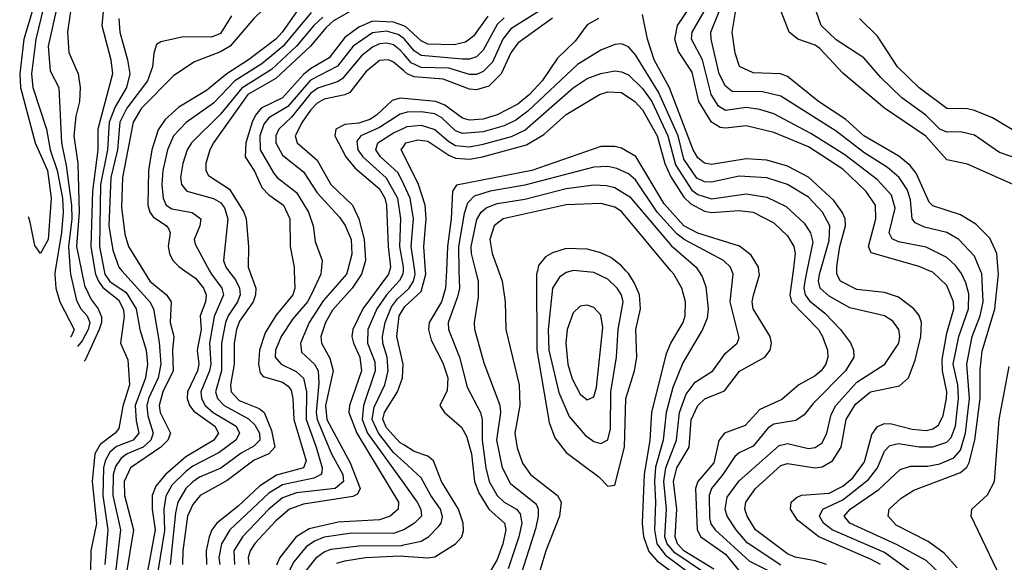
# Model space of a CAD drawing. Header units: inches. Extents: x 990535 to 1117859, y 769386 to 892122.
# Tile 313 of 656: x 1068890 to 1071736, y 779156 to 780726. Entities that reach past the tile are written whole.
import ezdxf

# ---------------------------------------------------------------- set-up
doc = ezdxf.new("R2010")
doc.units = ezdxf.units.IN
doc.header["$MEASUREMENT"] = 0
for name, color, linetype in [('B0767', 7, 'Continuous'), ('B0768', 7, 'Continuous'), ('B0777', 7, 'Continuous'), ('B0778', 7, 'Continuous')]:
    doc.layers.add(name, color=color, linetype=linetype)

msp = doc.modelspace()

# ---------------------------------------------------------------- linework, layer by layer
at = {"layer": 'B0767', "color": 5}
for points, elevation in [([(1068992.7, 780000), (1068991, 779990), (1068994.5, 779950), (1069005.8, 779910), (1069047.6, 779830), (1069039, 779810), (1069036.4, 779808.2)], 2740), ([(1069035.9, 780000), (1069036.6, 779990), (1069054, 779914), (1069066.9, 779890), (1069085.1, 779870), (1069092.5, 779850), (1069087.9, 779830), (1069070, 779797), (1069057, 779780.4)], 2760), ([(1069068.1, 780000), (1069077, 779957), (1069096.7, 779916.7), (1069117, 779890), (1069126.3, 779866.3), (1069126.5, 779850), (1069119.6, 779830), (1069079.1, 779740.9), (1069076.2, 779738.7)], 2780), ([(1069107.4, 780000), (1069109.1, 779990), (1069117.4, 779970), (1069130, 779951.8), (1069175.5, 779915.5), (1069189, 779890), (1069191.8, 779868.2), (1069181, 779790), (1069202.6, 779742.6), (1069207.5, 779670), (1069187.8, 779607.8), (1069176.1, 779543.9), (1069165.9, 779530), (1069122.4, 779497.6), (1069106.9, 779470), (1069099.4, 779390), (1069111.3, 779268.7), (1069095.8, 779190), (1069094.1, 779130)], 2820), ([(1069133.6, 780000), (1069135.5, 779990), (1069150, 779969), (1069197.4, 779937.4), (1069226.4, 779890), (1069236.9, 779830), (1069255.1, 779770), (1069258.9, 779730), (1069253.5, 779690), (1069223.9, 779610), (1069226, 779566), (1069234.4, 779530), (1069218.2, 779510), (1069170, 779491.4), (1069150, 779475.5), (1069136.5, 779450), (1069131.8, 779430), (1069129.8, 779350), (1069144.5, 779250), (1069136.1, 779150)], 2840), ([(1069185, 780000), (1069265.8, 779910), (1069276.8, 779890), (1069293, 779793), (1069297.9, 779730), (1069289.9, 779690), (1069261.9, 779630), (1069257.7, 779610), (1069260.5, 779580.5), (1069275.5, 779530), (1069268.6, 779510), (1069247.1, 779490), (1069200.8, 779470), (1069182.7, 779457.3), (1069166.4, 779433.6), (1069159.9, 779410), (1069159.2, 779350), (1069181, 779250), (1069160, 779070)], 2860), ([(1069247.6, 780000), (1069266.3, 779970), (1069313.7, 779930), (1069327.7, 779910), (1069325.2, 779850), (1069335.6, 779810), (1069331.4, 779770), (1069333.2, 779710), (1069303.5, 779650), (1069293.1, 779610), (1069295.8, 779590), (1069325.6, 779530), (1069317.7, 779510), (1069298.1, 779490), (1069209.9, 779430.1), (1069192.2, 779390), (1069192.3, 779350), (1069218.5, 779250), (1069196, 779110)], 2880), ([(1069367.5, 780000), (1069398.4, 779978.4), (1069421.6, 779950), (1069429.3, 779930), (1069426.6, 779910), (1069411.5, 779870), (1069414, 779830), (1069403, 779770), (1069407.8, 779730), (1069404.2, 779710), (1069375.3, 779650), (1069373.9, 779630), (1069380.5, 779610), (1069393.6, 779593.6), (1069454.2, 779550), (1069464.2, 779530), (1069450.8, 779510), (1069370, 779461.7), (1069311.3, 779410), (1069283.4, 779376.6), (1069273, 779350), (1069272.5, 779310), (1069281, 779250), (1069255.4, 779110)], 2920), ([(1069438.9, 780000), (1069444.2, 779990), (1069473.8, 779950), (1069478.9, 779930), (1069452.4, 779867.6), (1069438.7, 779790), (1069442, 779730), (1069438.7, 779710), (1069413.5, 779650), (1069415.2, 779630), (1069426.4, 779610), (1069449, 779590), (1069516, 779550), (1069525.6, 779530), (1069514.7, 779510), (1069466, 779474), (1069390, 779434.5), (1069370, 779419.1), (1069330, 779379.9), (1069312.3, 779347.7), (1069306, 779310), (1069308.8, 779248.8), (1069288.7, 779130)], 2940), ([(1069493.2, 780000), (1069513.4, 779973.4), (1069525.2, 779950), (1069526.8, 779930), (1069519.2, 779910), (1069492.5, 779870), (1069485.2, 779850), (1069473.4, 779790), (1069473.3, 779710), (1069456, 779650), (1069461.8, 779630), (1069481.2, 779610), (1069551.3, 779571.3), (1069570, 779554.1), (1069582.8, 779530), (1069583.7, 779510), (1069567.1, 779492.9), (1069530, 779472.4), (1069471, 779429), (1069410, 779402.9), (1069390.3, 779389.7), (1069370, 779369.6), (1069347.2, 779330), (1069340.4, 779299.6), (1069325.1, 779150)], 2960), ([(1069553.7, 780000), (1069572, 779950), (1069571.9, 779930), (1069564.7, 779910), (1069525.6, 779854.4), (1069516.2, 779830), (1069509.7, 779790), (1069509.4, 779730), (1069498.8, 779670), (1069501.1, 779650), (1069524.6, 779624.6), (1069581.7, 779601.7), (1069596.2, 779590), (1069618, 779538), (1069627.3, 779490), (1069609.7, 779470.3), (1069567.8, 779452.2), (1069490, 779393.1), (1069411.3, 779350), (1069390, 779324.1), (1069374.6, 779290), (1069361, 779190), (1069360.8, 779150)], 2980), ([(1069683.7, 780000), (1069684.8, 779950), (1069679.4, 779930), (1069630, 779871), (1069599.7, 779820.3), (1069583.2, 779770), (1069580.6, 779730), (1069585.1, 779705.1), (1069594.1, 779694.1), (1069650, 779677.9), (1069666.3, 779666.3), (1069674.3, 779654.3), (1069679.5, 779630), (1069682, 779570), (1069717.6, 779450), (1069710, 779429.5), (1069631.7, 779408.3), (1069582.9, 779377.1), (1069521, 779318.9), (1069459.6, 779270), (1069445, 779250), (1069437.3, 779230), (1069428.4, 779190), (1069430, 779150)], 3020), ([(1069760.9, 780000), (1069759.9, 779990), (1069732.7, 779930), (1069722, 779910), (1069679.2, 779860.8), (1069646, 779810), (1069629, 779770), (1069628.8, 779750), (1069645.2, 779730), (1069688.7, 779708.7), (1069710, 779688.9), (1069718.7, 779650), (1069717.8, 779570), (1069747, 779490), (1069764.2, 779430), (1069763.5, 779416.5), (1069761.5, 779410), (1069740.4, 779399.6), (1069650, 779380.6), (1069610, 779356.8), (1069497.1, 779250), (1069473.3, 779210), (1069465.5, 779170), (1069468.8, 779150)], 3040), ([(1069837.2, 780000), (1069834.5, 779990), (1069766.8, 779913.2), (1069726.5, 779850), (1069701.2, 779790), (1069704.9, 779764.9), (1069742, 779730), (1069753, 779710), (1069755, 779675), (1069746.7, 779590), (1069749.3, 779570), (1069791.4, 779470), (1069823.8, 779410), (1069825.6, 779390), (1069801.4, 779370), (1069690, 779357.2), (1069650, 779342.6), (1069610, 779310.5), (1069533.8, 779230), (1069509, 779190), (1069511.1, 779150)], 3060), ([(1069880.6, 780000), (1069877.6, 779990), (1069850.8, 779950), (1069794.3, 779885.7), (1069773.6, 779850), (1069760.2, 779810), (1069762.1, 779790), (1069786.6, 779746.6), (1069796, 779710), (1069774.1, 779610), (1069777.8, 779570), (1069844.7, 779444.7), (1069874.3, 779370), (1069866.3, 779353.7), (1069852.9, 779347.1), (1069710, 779325), (1069670, 779310.6), (1069630, 779276.4), (1069569.2, 779210.8), (1069555.7, 779190), (1069550.7, 779170), (1069552.3, 779150)], 3080), ([(1069959.1, 780000), (1069956.1, 779990), (1069882.1, 779890), (1069852.8, 779830), (1069850.2, 779810), (1069854.4, 779790), (1069873.3, 779750), (1069878.4, 779710), (1069842.8, 779610), (1069841.4, 779590), (1069864.6, 779530), (1069985.3, 779330), (1069983.8, 779310), (1069961.2, 779290), (1069930, 779279.5), (1069810, 779272.3), (1069726.9, 779253.1), (1069689, 779230), (1069641.4, 779170), (1069631.7, 779148.3)], 3120), ([(1069998.2, 780000), (1069997.6, 779990), (1069988.2, 779971.8), (1069950, 779930), (1069922.4, 779890), (1069896, 779830), (1069894.9, 779790), (1069916, 779736), (1069917.2, 779710), (1069883.4, 779610), (1069880.3, 779570), (1069895.6, 779530), (1070000, 779384.2)], 3140), ([(1070000, 779447), (1069970, 779474.5), (1069926.7, 779530), (1069908.9, 779570), (1069914.9, 779605.1), (1069945.5, 779670), (1069955.5, 779710), (1069952.3, 779750), (1069939.9, 779790), (1069938.7, 779810), (1069945.9, 779850), (1069964.8, 779895.2), (1069981.7, 779918.3), (1070000, 779935.3)], 3160), ([(1070000, 779495.9), (1069990, 779502.1), (1069950, 779545.3), (1069939.9, 779570), (1069944.2, 779590), (1069982.3, 779650), (1069996.9, 779690), (1069998.8, 779730), (1069980.4, 779810), (1069987.2, 779870), (1070000, 779891.5)], 3180), ([(1070000, 779250.6), (1069999, 779250), (1069970, 779240.2), (1069850, 779240.5), (1069770, 779229.4), (1069742.2, 779217.8), (1069718.4, 779201.6), (1069682.3, 779157.7), (1069667.9, 779130)], 3140), ([(1069710, 779122.4), (1069749, 779171), (1069770, 779187), (1069790, 779194.9), (1069870, 779203.8), (1069994.5, 779205.5), (1070000, 779206.7)], 3160), ([(1069806.3, 779153.7), (1069830, 779161.1), (1069889.9, 779170.1), (1069990, 779175), (1070000, 779174.3)], 3180)]:
    msp.add_lwpolyline(points, dxfattribs=dict(at, elevation=elevation))
at = {"layer": 'B0768', "color": 5}
for points, elevation in [([(1070000, 781284.6), (1069950, 781254.2), (1069850, 781256.9), (1069750, 781282.2), (1069650, 781284), (1069602.9, 781277.1), (1069530, 781254), (1069430, 781231.5), (1069350, 781184.4), (1069192.1, 781070), (1069137.3, 781022.7), (1069098.2, 780981.8), (1069012.7, 780887.3), (1068974.7, 780830), (1068936.6, 780670), (1068924.1, 780570), (1068928.1, 780530), (1068967.6, 780410), (1068978, 780350), (1068998.1, 780290), (1069013, 780210), (1069015.3, 780170), (1069010.6, 780110.6), (1068992.7, 780000)], 2740), ([(1070000, 781151.5), (1069990, 781144.4), (1069970, 781138.3), (1069930, 781143.3), (1069871.3, 781171.3), (1069830, 781181), (1069610, 781170.6), (1069370, 781099.6), (1069290, 781049.5), (1069182.1, 780957.9), (1069053.7, 780790), (1069036.9, 780750), (1069027.7, 780690), (1069031.3, 780631.3), (1069058.4, 780570), (1069064.3, 780530), (1069062.6, 780490), (1069052.3, 780447.7), (1069046.5, 780390), (1069057.7, 780310), (1069062.1, 780170), (1069053.8, 780070), (1069068.1, 780000)], 2780), ([(1070000, 780922.2), (1069990, 780919.3), (1069950, 780918.8), (1069805.8, 780954.2), (1069770, 780951), (1069750, 780940.6), (1069730, 780923.4), (1069693.1, 780866.9), (1069619.4, 780780.6), (1069566.6, 780730), (1069498.3, 780650), (1069470, 780633.8), (1069395.4, 780604.6), (1069335.3, 780564.7), (1069241.7, 780470), (1069217.9, 780430), (1069186.9, 780270), (1069184.1, 780184.1), (1069193.8, 780106.3), (1069203.9, 780070), (1069247.6, 780000)], 2880), ([(1068999.3, 780770), (1068972.5, 780650), (1068978.2, 780578.2), (1069002.7, 780530), (1069010.9, 780370), (1069024.4, 780304.4), (1069039.1, 780190), (1069040, 780150), (1069030.6, 780070), (1069035.9, 780000)], 2760), ([(1069698.5, 780761.5), (1069650, 780691), (1069630, 780669.8), (1069550.9, 780610), (1069488.5, 780570), (1069430, 780521.7), (1069350, 780473), (1069310, 780437.6), (1069290, 780407.3), (1069272.1, 780350), (1069261.7, 780290), (1069260.5, 780190), (1069265.8, 780170), (1069275.9, 780155.9), (1069313.9, 780130), (1069320.5, 780120.5), (1069325.2, 780110), (1069319.1, 780070), (1069322.6, 780050), (1069332.5, 780030), (1069350, 780012.2), (1069367.5, 780000)], 2920), ([(1070000, 780768.9), (1069910, 780779.6), (1069890, 780775.8), (1069797.2, 780722.8), (1069775.7, 780704.3), (1069730.5, 780650), (1069630, 780556.6), (1069549.7, 780510), (1069450.3, 780370), (1069439.5, 780350), (1069427.4, 780310), (1069428.2, 780290), (1069435.9, 780275.9), (1069495.9, 780235.9), (1069538.2, 780170), (1069544.6, 780150), (1069550.9, 780070), (1069550.1, 780010), (1069553.7, 780000)], 2980), ([(1068925.6, 780750), (1068901.8, 780670), (1068889.7, 780570), (1068892.5, 780530), (1068934.5, 780370), (1068970.2, 780290), (1068980.7, 780210), (1068971.9, 780090), (1068950, 780049.8), (1068933.4, 780073.4), (1068920.3, 780140.4), (1068915, 780155.7)], 2720), ([(1069131.5, 780750), (1069127, 780710), (1069153.6, 780610), (1069158.4, 780570), (1069115.8, 780410), (1069115.8, 780350), (1069099.8, 780230), (1069095, 780070), (1069107.4, 780000)], 2820), ([(1069176.5, 780730), (1069178.8, 780690), (1069201.6, 780610), (1069208.2, 780570), (1069198.1, 780530), (1069165.6, 780474.4), (1069148.5, 780430), (1069143.6, 780350), (1069123.8, 780250), (1069120.6, 780070), (1069133.6, 780000)], 2840), ([(1069502.4, 780737.6), (1069470, 780686.9), (1069444.5, 780675.5), (1069363, 780677), (1069297.8, 780662.2), (1069285.2, 780654.8), (1069277.1, 780630), (1069274, 780590), (1069259.3, 780550), (1069199.3, 780470), (1069179.5, 780430), (1069172.1, 780350), (1069153.4, 780270), (1069147, 780130), (1069159.2, 780059.2), (1069176, 780010), (1069185, 780000)], 2860), ([(1069732.8, 780747.2), (1069651.4, 780650), (1069590, 780598.7), (1069511.6, 780550), (1069450, 780484.6), (1069371.4, 780428.6), (1069334.6, 780390), (1069317, 780350), (1069303.5, 780290), (1069300.4, 780250), (1069304.1, 780210), (1069313.5, 780190), (1069330, 780178.7), (1069388.4, 780168.4), (1069413, 780150), (1069410.1, 780130), (1069394.4, 780090), (1069397.3, 780077.3), (1069438.9, 780000)], 2940), ([(1069766, 780733.9), (1069740, 780710), (1069690.2, 780650), (1069617.3, 780582.7), (1069531.5, 780528.5), (1069470, 780453.4), (1069386.1, 780370), (1069374.3, 780350), (1069361, 780310), (1069354.7, 780270), (1069357.7, 780250), (1069372.8, 780230), (1069450, 780209.5), (1069470, 780197.6), (1069482, 780182), (1069491.4, 780150), (1069479, 780030), (1069485.6, 780010), (1069493.2, 780000)], 2960), ([(1070000, 780708.4), (1069970, 780719.1), (1069910, 780722.5), (1069870, 780705.1), (1069830, 780675.2), (1069784.3, 780615.7), (1069730, 780584.2), (1069710, 780567.5), (1069650, 780500.1), (1069587.9, 780470), (1069571, 780450), (1069561.7, 780430), (1069543.1, 780370), (1069542, 780330), (1069568.5, 780288.5), (1069590, 780241.3), (1069610, 780219.9), (1069652.2, 780190), (1069671, 780150), (1069671.9, 780070), (1069683.4, 780010), (1069683.7, 780000)], 3020), ([(1070000, 780671.6), (1069983.8, 780683.8), (1069950, 780693), (1069910, 780688.6), (1069853.8, 780650), (1069808.4, 780591.6), (1069730, 780551.3), (1069664.6, 780475.4), (1069610, 780442), (1069595.9, 780424.1), (1069584, 780390), (1069585.4, 780350), (1069623.8, 780283.8), (1069634.2, 780270), (1069690, 780226.2), (1069725.1, 780170), (1069738.5, 780130), (1069744.2, 780084.2), (1069764, 780030), (1069760.9, 780000)], 3040), ([(1070000, 780626.3), (1069990, 780637.8), (1069970, 780653.7), (1069950, 780658.7), (1069930, 780656.4), (1069910, 780647.4), (1069878, 780622), (1069823.3, 780556.7), (1069810, 780547.8), (1069751.3, 780528.7), (1069730, 780513), (1069675.3, 780444.6), (1069638.9, 780410), (1069630.3, 780390), (1069630.6, 780370), (1069650, 780334.2), (1069710, 780285.9), (1069750, 780225), (1069814.8, 780154.8), (1069830.9, 780130.9), (1069847.9, 780090), (1069850, 780047.8), (1069837.2, 780000)], 3060), ([(1070000, 780578.3), (1069970, 780603.2), (1069955.7, 780610), (1069930, 780608.6), (1069890, 780575.8), (1069844.5, 780515.5), (1069830, 780508.7), (1069770, 780496.3), (1069750, 780484.6), (1069730, 780464.8), (1069706, 780430), (1069686.5, 780390), (1069692.2, 780370), (1069750, 780320.1), (1069789.1, 780249.1), (1069852.1, 780190), (1069870.5, 780150.5), (1069886, 780090), (1069889.5, 780030), (1069880.6, 780000)], 3080), ([(1070000, 780498), (1069990, 780498.9), (1069967, 780493), (1069921, 780450), (1069901.9, 780438.1), (1069870, 780427.4), (1069830, 780422.7), (1069804.2, 780410), (1069800.8, 780390), (1069832.8, 780330), (1069858.2, 780298.2), (1069930, 780237.3), (1069945.2, 780210), (1069950.6, 780190), (1069954.9, 780070), (1069962.2, 780010), (1069959.1, 780000)], 3120), ([(1070000, 780456.3), (1069990, 780453.2), (1069930, 780414.2), (1069875.7, 780390), (1069864.6, 780375.4), (1069867.6, 780350), (1069881.7, 780330), (1069949.1, 780269.1), (1069981.9, 780210), (1069990.6, 780150), (1069987.4, 780070), (1069998.7, 780010), (1069998.2, 780000)], 3140), ([(1070000, 780249.3), (1069983.7, 780283.7), (1069932.7, 780330), (1069919.6, 780350), (1069924.9, 780370), (1069970, 780398.8), (1070000, 780412.7)], 3160), ([(1070000, 780335.6), (1069992.9, 780350), (1070000, 780360.8)], 3180)]:
    msp.add_lwpolyline(points, dxfattribs=dict(at, elevation=elevation))
at = {"layer": 'B0777', "color": 5}
for points, elevation in [([(1070273.8, 780000), (1070284.5, 779970), (1070292.9, 779910), (1070295.1, 779830), (1070333.9, 779670), (1070336.1, 779610), (1070321.6, 779530), (1070327.5, 779487.5), (1070343.7, 779443.7), (1070366.3, 779410), (1070444.2, 779350), (1070455.3, 779330), (1070450.7, 779290), (1070410.9, 779190), (1070364.6, 779035.4), (1070350.6, 779009.4), (1070320.4, 778979.6), (1070290, 778961.9), (1070250, 778951.2), (1070210, 778952.8), (1070092.7, 778992.7), (1070000, 779006.9)], 3280), ([(1070000, 779935.3), (1070015.9, 779950), (1070028.5, 779970), (1070033.2, 779990), (1070031.8, 780000)], 3160), ([(1070000, 779891.5), (1070003.2, 779896.8), (1070050, 779939.8), (1070064.1, 779990), (1070063.3, 780000)], 3180), ([(1070000, 779037.1), (1070030, 779036), (1070119.2, 779019.2), (1070210, 778991.8), (1070246.5, 778993.5), (1070270, 779001.8), (1070303.3, 779030), (1070320.1, 779059.9), (1070383.3, 779256.7), (1070389.6, 779290), (1070389.5, 779310), (1070383.7, 779323.7), (1070310, 779382.4), (1070285.3, 779430), (1070269.6, 779510), (1070280.6, 779590), (1070279.2, 779610), (1070232.2, 779732.2), (1070205.3, 779830), (1070204.6, 779850), (1070216.1, 779923.9), (1070216.3, 779970), (1070208.6, 780000)], 3260), ([(1070123.3, 780000), (1070121.1, 779950), (1070109.3, 779910), (1070073.9, 779850), (1070071.4, 779830), (1070079.4, 779799.4), (1070113.4, 779733.4), (1070127.6, 779690), (1070126, 779654), (1070104.5, 779610), (1070117.8, 779590), (1070167.3, 779547.3), (1070181.5, 779521.5), (1070196.4, 779470), (1070205, 779390), (1070217.4, 779357.4), (1070245.9, 779310), (1070290.9, 779270), (1070294.9, 779250), (1070286.7, 779210), (1070270, 779164.1), (1070250.2, 779129.8)], 3220), ([(1070159.7, 780000), (1070160.8, 779950), (1070155.9, 779924.1), (1070128.9, 779850), (1070129.1, 779830), (1070161.4, 779750), (1070183.6, 779663.6), (1070222.4, 779590), (1070226.6, 779570), (1070227, 779510), (1070237.2, 779430), (1070247.3, 779390), (1070270.1, 779350), (1070290.7, 779330.7), (1070326.1, 779310), (1070336.4, 779296.4), (1070341.6, 779270), (1070332.8, 779230), (1070302.3, 779137.7)], 3240), ([(1070386.4, 780000), (1070383.9, 779990), (1070384.5, 779770), (1070420.6, 779560.6), (1070436.7, 779516.7), (1070470, 779473.9), (1070563.8, 779403.8), (1070590, 779376.9), (1070610, 779379.5), (1070638.4, 779490), (1070642.6, 779630), (1070667.5, 779710), (1070674.4, 779750), (1070670.6, 779830), (1070684.5, 779890), (1070681.8, 779930), (1070666.4, 779966.4), (1070650, 779991.6), (1070642.4, 780000)], 3320), ([(1070486.9, 780000), (1070470, 779994.9), (1070450, 779981.7), (1070430.5, 779949.5), (1070418, 779830), (1070419.2, 779770), (1070448.2, 779648.2), (1070478.7, 779578.7), (1070524.6, 779524.6), (1070550, 779506.4), (1070570, 779500.4), (1070590, 779511.1), (1070597.8, 779542.2), (1070599, 779650), (1070615.2, 779750), (1070619.7, 779830), (1070634.2, 779910), (1070629.6, 779930), (1070617.1, 779950), (1070590, 779975.2), (1070550, 779995.4), (1070500.2, 780000)], 3340), ([(1070799.4, 779110), (1070736.6, 779156.6), (1070709, 779189), (1070693.9, 779230), (1070690.7, 779270), (1070696.5, 779410), (1070712.8, 779510), (1070717.5, 779590), (1070759.9, 779760.1), (1070772, 779790), (1070807.5, 779850), (1070813.9, 779870), (1070814.8, 779910), (1070803.6, 779950), (1070780.7, 779990), (1070772.4, 780000)], 3280), ([(1070852, 780000), (1070863, 779983), (1070873.2, 779953.2), (1070880.4, 779890), (1070877.4, 779862.6), (1070864, 779830), (1070806.7, 779733.3), (1070777.7, 779662.3), (1070758.3, 779590), (1070750, 779510), (1070728.1, 779431.9), (1070724.8, 779390), (1070728.4, 779330), (1070724.6, 779250), (1070731.3, 779210), (1070756.9, 779176.9), (1070847.1, 779110)], 3260), ([(1070870, 779126.3), (1070783.8, 779183.8), (1070761.6, 779210), (1070755.1, 779230), (1070759.5, 779310), (1070752.3, 779390), (1070757.4, 779430), (1070788.8, 779510), (1070797, 779590), (1070816.8, 779643.2), (1070842.8, 779677.2), (1070894, 779710), (1070930, 779761.9), (1070964.1, 779790), (1070970, 779805.5), (1070943.4, 779910), (1070952.4, 779990), (1070948.7, 780000)], 3240), ([(1070896.2, 779136.2), (1070810, 779190), (1070791.9, 779210), (1070784.5, 779230), (1070789.2, 779310), (1070780.1, 779390), (1070789.8, 779430), (1070824.8, 779490), (1070831, 779568.9), (1070850, 779610.1), (1070871, 779629), (1070927.3, 779652.7), (1070970.6, 779709.4), (1071043.9, 779750), (1071059.5, 779770), (1071063.4, 779790), (1071059.4, 779810), (1071009.9, 779890), (1071007.4, 779910), (1071010.8, 779929.2), (1071028.3, 779988.3), (1071026.8, 780000)], 3220), ([(1071125.6, 780000), (1071116.5, 779930), (1071121.4, 779910), (1071198.9, 779830), (1071211.1, 779810), (1071224.9, 779770), (1071225.7, 779750), (1071220.3, 779730), (1071207, 779710), (1071190, 779695.7), (1071142.8, 779670), (1071092.7, 779627.3), (1071030, 779598.9), (1070987.6, 779552.4), (1070927.2, 779530), (1070911.1, 779508.9), (1070896.2, 779443.8), (1070850.2, 779390), (1070844, 779370), (1070848.8, 779250), (1070859.2, 779230), (1070930, 779179.5), (1070970, 779131.8)], 3180), ([(1071165.6, 780000), (1071159.5, 779970), (1071156.9, 779950), (1071160.6, 779930), (1071173.3, 779913.3), (1071217.5, 779877.5), (1071262.7, 779830), (1071291.5, 779791.5), (1071300.6, 779770), (1071301.2, 779750), (1071277.4, 779710), (1071184, 779616), (1071157.3, 779582.7), (1071133.4, 779566.6), (1071070, 779556.1), (1071054.1, 779545.9), (1071010, 779492), (1070970, 779473.6), (1070956.9, 779463), (1070922.8, 779410), (1070889.7, 779370), (1070883.4, 779350), (1070884.1, 779284.1), (1070887.9, 779267.9), (1070900.1, 779250), (1070999.4, 779159.4), (1071090, 779114.8)], 3160), ([(1071090, 779148.1), (1070992.7, 779212.7), (1070960.9, 779250), (1070935.4, 779290), (1070928.9, 779310), (1070935.4, 779344.6), (1070970, 779392.6), (1071085.5, 779494.5), (1071110, 779499.7), (1071170, 779485.7), (1071190, 779488.3), (1071210, 779501.8), (1071223.5, 779530), (1071235.9, 779584.1), (1071249.1, 779610), (1071310, 779678.1), (1071391, 779730), (1071431.1, 779790), (1071434.5, 779810), (1071431.2, 779830), (1071414, 779854), (1071390, 779869.4), (1071290, 779892.4), (1071230, 779926.5), (1071203.9, 779950), (1071199.5, 779970), (1071202.4, 779990), (1071205.2, 780000)], 3140), ([(1071221.9, 779150), (1071190, 779160.8), (1071131.4, 779171.4), (1071110, 779180.7), (1071017.3, 779250), (1070992.7, 779290), (1070986.6, 779310), (1070988.9, 779330), (1071016.8, 779370), (1071090, 779436.7), (1071110, 779442.5), (1071190, 779430), (1071210, 779433.1), (1071239.6, 779450), (1071264.6, 779490), (1071278.9, 779570), (1071305.7, 779614.3), (1071350, 779649.3), (1071432.9, 779667.1), (1071459.2, 779690), (1071479, 779741), (1071495.1, 779810), (1071496.9, 779850), (1071490.2, 779870.2), (1071475.1, 779890), (1071430, 779923.5), (1071390, 779936.9), (1071310, 779946), (1071262.8, 779970), (1071251.9, 779990), (1071252.2, 780000)], 3120), ([(1071378.4, 779150), (1071350, 779165.4), (1071199.9, 779230), (1071138.8, 779278.8), (1071118.1, 779310), (1071120.5, 779330), (1071135.7, 779344.3), (1071150, 779350.3), (1071230, 779356.2), (1071270, 779376.4), (1071298.8, 779401.2), (1071332.3, 779447.6), (1071353.4, 779526.6), (1071370.2, 779549.8), (1071390, 779557.7), (1071410, 779556.9), (1071470, 779541.4), (1071510, 779537.4), (1071530, 779542.5), (1071546.3, 779553.7), (1071559.2, 779580.8), (1071569.5, 779630), (1071570.5, 779650), (1071557.6, 779710), (1071557, 779743), (1071570, 779819), (1071590.4, 779890), (1071589.7, 779910), (1071570, 779957.1), (1071530, 779995.6), (1071519.6, 780000)], 3080), ([(1071493, 779110), (1071390, 779184.9), (1071238.9, 779250), (1071213.8, 779270), (1071202.4, 779290), (1071211.7, 779310), (1071270, 779336.7), (1071344.1, 779395.9), (1071370.2, 779430), (1071390, 779478.1), (1071405.2, 779494.8), (1071430, 779500.1), (1071490, 779491), (1071530, 779490.6), (1071570, 779504), (1071582.5, 779517.5), (1071595.7, 779550), (1071604.3, 779630), (1071602.1, 779670), (1071588.3, 779730), (1071604.6, 779810), (1071632.9, 779890), (1071633.5, 779933.5), (1071625.3, 779965.3), (1071612.3, 779992.3), (1071606.7, 780000)], 3060), ([(1071547.4, 779127.4), (1071510, 779161.5), (1071427.1, 779207.1), (1071289.9, 779270), (1071273.6, 779290), (1071290.4, 779310), (1071373.2, 779366.8), (1071435.4, 779424.6), (1071465.4, 779434.6), (1071514.7, 779434.7), (1071550, 779441.1), (1071590, 779458.9), (1071610, 779481.3), (1071624.6, 779530), (1071635.8, 779630), (1071627.7, 779730), (1071643.2, 779810), (1071666.8, 779870), (1071675.4, 779910), (1071671.6, 779991.6), (1071668, 780000)], 3040), ([(1071600.4, 779140.4), (1071562.6, 779182.5), (1071516.2, 779216.2), (1071424, 779264), (1071400.9, 779290), (1071403.6, 779310), (1071437.9, 779342.1), (1071474.9, 779365.1), (1071610, 779416), (1071628.1, 779431.9), (1071634.9, 779445.1), (1071650.9, 779510), (1071667, 779630), (1071666.7, 779713.3), (1071672.6, 779767.4), (1071709.1, 779890), (1071719.6, 779990), (1071718.8, 780000)], 3020), ([(1071751.6, 778331.6), (1071719.1, 778550), (1071718, 778610), (1071713.2, 778630), (1071719.6, 778670), (1071735.9, 778704.1), (1071737.8, 778750), (1071710, 778829), (1071699.8, 778890), (1071700.8, 778930), (1071719.7, 779030), (1071721.1, 779101.1), (1071714.5, 779134.5), (1071640.4, 779290), (1071642.1, 779310), (1071688.2, 779351.8), (1071708, 779390), (1071721.6, 779570), (1071750, 779723.2)], 2980), ([(1070000, 779174.3), (1070070, 779169.2), (1070090, 779172), (1070150, 779210), (1070167.7, 779230), (1070172.6, 779247.4), (1070171.4, 779270), (1070158, 779310), (1070109.5, 779390), (1070085.9, 779450), (1070070, 779463.4), (1070030, 779477.1), (1070000, 779495.9)], 3180), ([(1070000, 779206.7), (1070050, 779217.3), (1070071.5, 779230), (1070100.4, 779259.6), (1070108, 779270), (1070111.9, 779288.1), (1070106.8, 779310), (1070077.9, 779350), (1070050, 779401.3), (1070000, 779447)], 3160), ([(1070000, 779384.2), (1070038.8, 779330), (1070049.8, 779310), (1070051.1, 779290), (1070031.2, 779270), (1070000, 779250.6)], 3140)]:
    msp.add_lwpolyline(points, dxfattribs=dict(at, elevation=elevation))
at = {"layer": 'B0777', "color": 5, "elevation": 3360}
msp.add_lwpolyline([(1070530, 779900.5), (1070510, 779897.5), (1070490, 779878.7), (1070473, 779830), (1070468.8, 779790), (1070474.6, 779730), (1070486.8, 779686.8), (1070510, 779643.3), (1070530, 779626.1), (1070550, 779635.4), (1070557.6, 779662.4), (1070576.1, 779836.1), (1070570, 779871.6), (1070550, 779893.9)], close=True, dxfattribs=at)
at = {"layer": 'B0778', "color": 5}
for points, elevation in [([(1071718.8, 780000), (1071714.8, 780050), (1071694.1, 780094.1), (1071654.5, 780134.5), (1071610, 780161.7), (1071530, 780188.3), (1071518.7, 780198.7), (1071481.9, 780281.9), (1071464.3, 780304.3), (1071431.5, 780331.5), (1071330.3, 780390), (1071277.9, 780437.9), (1071199.3, 780490), (1071110, 780562.5), (1071089.7, 780569.7), (1071010, 780572.9), (1070971.1, 780591.1), (1070957.8, 780630), (1070949.6, 780690), (1070966.3, 780790)], 3020), ([(1070410, 780762.6), (1070310, 780699.5), (1070286.6, 780670), (1070256.5, 780603.5), (1070230, 780576.3), (1070210, 780567.7), (1070190, 780568.3), (1070130, 780585.9), (1070050, 780588.3), (1070021.6, 780601.6), (1070000, 780626.3)], 3060), ([(1071519.6, 780000), (1071490, 780012.5), (1071351.6, 780051.6), (1071343.8, 780070), (1071364.5, 780150), (1071363.8, 780190), (1071335.9, 780230), (1071270, 780293.6), (1071170, 780358.7), (1071070, 780400.3), (1070990, 780419.7), (1070930, 780412.5), (1070914.9, 780414.9), (1070890, 780429.9), (1070853.4, 780490), (1070834.2, 780574.2), (1070794, 780634), (1070783.5, 780670), (1070791.5, 780710), (1070830, 780766.7)], 3080), ([(1071790, 780319.2), (1071722.6, 780342.6), (1071650, 780392.4), (1071610, 780401.8), (1071570, 780400.7), (1071550, 780409.6), (1071509.2, 780450), (1071440.5, 780500.5), (1071379.5, 780559.5), (1071330, 780616), (1071250, 780668.6), (1071206.7, 780710), (1071185.9, 780770)], 2960), ([(1070243.5, 780736.5), (1070201.5, 780678.4), (1070178.9, 780661.1), (1070146.2, 780653.8), (1070070, 780656), (1070050, 780665.1), (1070006.2, 780706.2), (1070000, 780708.4)], 3020), ([(1070290, 780731.6), (1070270, 780713), (1070230, 780638.3), (1070210, 780619.4), (1070190, 780612.4), (1070170, 780612.5), (1070050, 780622.8), (1070030, 780636.5), (1070002.1, 780670), (1070000, 780671.6)], 3040), ([(1070430, 780730.5), (1070330, 780658.8), (1070310, 780630.7), (1070281.9, 780570), (1070245.6, 780534.4), (1070210, 780523.2), (1070190, 780525.8), (1070114.3, 780554.3), (1070030, 780561.2), (1070009.9, 780570), (1070000, 780578.3)], 3080), ([(1070563.2, 780730), (1070530, 780711.2), (1070495.6, 780664.4), (1070444.6, 780615.4), (1070400.6, 780550), (1070363.4, 780510), (1070330, 780482), (1070270, 780450.8), (1070230, 780438.2), (1070190, 780435.5), (1070170, 780441.5), (1070119.1, 780479.1), (1070093.2, 780490), (1070000, 780498)], 3120), ([(1071252.2, 780000), (1071252.6, 780012.6), (1071260.6, 780070), (1071277.1, 780130), (1071276.1, 780150), (1071267.9, 780170), (1071243.6, 780203.6), (1071170, 780270.9), (1071110, 780302.5), (1071050, 780320), (1070990, 780323.7), (1070890, 780307.8), (1070870, 780311.6), (1070850, 780326.7), (1070836.9, 780350), (1070768.8, 780528.8), (1070723.8, 780610), (1070704.5, 780670), (1070690, 780741.4)], 3120), ([(1071606.7, 780000), (1071595.4, 780015.4), (1071570, 780038.7), (1071510, 780068.1), (1071430, 780083.9), (1071412.4, 780092.4), (1071403.3, 780110), (1071420.9, 780180.9), (1071410, 780218.4), (1071370, 780263.3), (1071275.6, 780335.6), (1071177.3, 780397.3), (1071070, 780453.9), (1071030, 780466.6), (1070990, 780472.2), (1070930, 780463.5), (1070910, 780476.5), (1070888.8, 780510), (1070864.1, 780610), (1070832.3, 780670), (1070833.9, 780690), (1070868.8, 780750)], 3060), ([(1071668, 780000), (1071650, 780042.1), (1071604.5, 780090), (1071570, 780110.6), (1071506, 780126), (1071478.4, 780138.4), (1071470, 780150), (1071465.3, 780205.3), (1071455.5, 780235.5), (1071432.1, 780270), (1071398.7, 780298.7), (1071330, 780342.1), (1071250, 780403.9), (1071090, 780504.8), (1071037.7, 780517.7), (1070950, 780519.1), (1070930, 780534.5), (1070912.3, 780570), (1070888.8, 780670), (1070888.3, 780690), (1070912.2, 780750)], 3040), ([(1071781.3, 780241.3), (1071630, 780308.2), (1071570, 780320.8), (1071509.7, 780389.7), (1071390, 780470.6), (1071270, 780571.5), (1071203.1, 780643.1), (1071190, 780652.5), (1071139.9, 780670), (1071113.9, 780690), (1071090.8, 780750)], 2980), ([(1071770, 780401.7), (1071702, 780442), (1071650, 780464.1), (1071630, 780468.9), (1071570, 780469.9), (1071490, 780529.1), (1071427.7, 780590), (1071370, 780679), (1071317.3, 780730)], 2940), ([(1071205.2, 780000), (1071230, 780087.6), (1071232.4, 780130), (1071211.2, 780170), (1071170, 780212.6), (1071109.6, 780249.6), (1071050, 780268.9), (1070970, 780273.8), (1070890, 780256.5), (1070870, 780257.4), (1070847.7, 780267.7), (1070810, 780323.1), (1070793.5, 780390), (1070737, 780517), (1070670, 780625), (1070650, 780647.7), (1070630, 780656.1), (1070610, 780654.4), (1070570, 780637.8), (1070502.8, 780597.1), (1070358.6, 780461.4), (1070323.9, 780436.1), (1070290, 780419.5), (1070230, 780401.9), (1070170, 780396.9), (1070150, 780404.7), (1070110, 780442.1), (1070090, 780453.6), (1070050, 780460.1), (1070010, 780459.3), (1070000, 780456.3)], 3140), ([(1070000, 780412.7), (1070010, 780417.4), (1070050, 780421.6), (1070090, 780408.4), (1070130, 780373.9), (1070150, 780362.5), (1070190, 780358.6), (1070230, 780366.3), (1070311.7, 780388.3), (1070350, 780407.1), (1070490, 780529.6), (1070530, 780556.7), (1070570, 780571.1), (1070610, 780578.1), (1070630, 780576), (1070650, 780566.7), (1070690, 780526.9), (1070716.9, 780490), (1070763.5, 780390), (1070786.1, 780306.1), (1070833, 780233), (1070850, 780220.8), (1070890, 780208.2), (1070990, 780222.3), (1071050, 780212.8), (1071105.8, 780185.8), (1071157.8, 780137.8), (1071176.5, 780110), (1071182.5, 780082.5), (1071165.6, 780000)], 3160), ([(1070000, 780360.8), (1070006.1, 780370), (1070040.9, 780379.1), (1070070, 780375), (1070130, 780334), (1070150, 780325.8), (1070190, 780323.2), (1070227.9, 780330), (1070355.2, 780364.8), (1070405.5, 780394.5), (1070470, 780452.2), (1070566.4, 780510), (1070590, 780517.7), (1070630, 780515.9), (1070668.1, 780490), (1070690, 780465.2), (1070732.5, 780390), (1070755.1, 780310), (1070772, 780272), (1070810, 780212.8), (1070830, 780193.7), (1070870, 780172.7), (1070890, 780168.7), (1070970, 780174.6), (1071010, 780169.7), (1071070, 780138.6), (1071110, 780101.2), (1071128.2, 780070), (1071132.1, 780050), (1071125.6, 780000)], 3180), ([(1071026.8, 780000), (1071025.5, 780010), (1071004.8, 780044.8), (1070971.2, 780071.2), (1070850, 780108.9), (1070810, 780130), (1070753.3, 780193.3), (1070671, 780331), (1070630, 780354.7), (1070610, 780359.3), (1070570, 780359.5), (1070370, 780290.3), (1070152.7, 780247.3), (1070140.6, 780230), (1070137.4, 780150), (1070126.4, 780070), (1070123.3, 780000)], 3220), ([(1070063.3, 780000), (1070057.7, 780070), (1070065.2, 780150), (1070062.2, 780190), (1070042.4, 780250), (1070000, 780335.6)], 3180), ([(1070948.7, 780000), (1070945, 780010), (1070924.6, 780030), (1070810.5, 780090.5), (1070790, 780107), (1070732.9, 780170), (1070670, 780262.6), (1070650, 780280.9), (1070616.1, 780296.1), (1070590, 780301.2), (1070550, 780300), (1070350, 780247.6), (1070250, 780230.7), (1070204.1, 780215.9), (1070184.1, 780195.9), (1070174.8, 780165.2), (1070158.2, 780070), (1070159.7, 780000)], 3240), ([(1070031.8, 780000), (1070021.6, 780070), (1070028, 780150), (1070018.7, 780210), (1070000, 780249.3)], 3160), ([(1070208.6, 780000), (1070195.8, 780050), (1070194.6, 780070), (1070211.8, 780148.2), (1070223.8, 780170), (1070238, 780182), (1070270, 780194.5), (1070350, 780207.2), (1070470, 780238.3), (1070550, 780248.7), (1070586.7, 780246.7), (1070610, 780240.5), (1070654.1, 780214.1), (1070772.9, 780072.9), (1070845.4, 780010), (1070852, 780000)], 3260), ([(1070772.4, 780000), (1070630, 780171.9), (1070610, 780183.7), (1070570, 780194.7), (1070470, 780190.5), (1070287.9, 780150), (1070261.7, 780130), (1070249.1, 780090), (1070256, 780050), (1070273.8, 780000)], 3280), ([(1070642.4, 780000), (1070630, 780013.8), (1070598.4, 780038.4), (1070570, 780052.3), (1070530, 780062.8), (1070470, 780064.5), (1070430, 780052.2), (1070410, 780039.9), (1070390, 780015), (1070386.4, 780000)], 3320), ([(1070500.2, 780000), (1070490, 780000.9), (1070486.9, 780000)], 3340)]:
    msp.add_lwpolyline(points, dxfattribs=dict(at, elevation=elevation))

doc.saveas('drawing.dxf')
